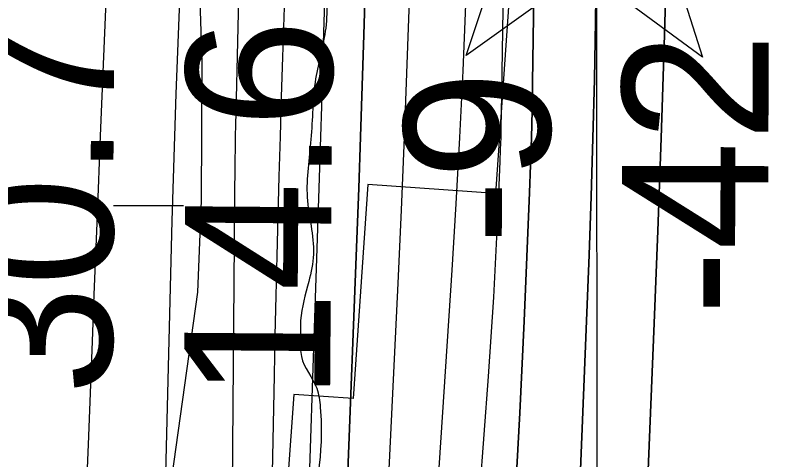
# Model space of a CAD drawing. Extents: x 3313447 to 3351316, y 703786 to 729172.
# Drawn here: x 3322570.6 to 3322925.2, y 717861.5 to 718064.8 of the extents above; entities that cross this region are included whole.
import ezdxf

# ---------------------------------------------------------------- set-up
doc = ezdxf.new("R2010")
doc.units = 0
for name, color, linetype in [('V-CHAN-NAID', 7, 'Continuous'), ('V-GRID-MAJR', 7, 'Continuous'), ('V-RIVR-EDGE', 7, 'Continuous'), ('V-RIVR-RANG', 7, 'Continuous'), ('V-RRAP-RVMT', 7, 'Continuous'), ('V-SITE-VEGE', 7, 'Continuous'), ('V-TOPO-DPTH', 7, 'Continuous'), ('V-TOPO-MAJR', 7, 'Continuous'), ('V-TOPO-MINR', 7, 'Continuous'), ('V-TOPO-WATR', 7, 'Continuous'), ('V-WETL-SWMP', 7, 'Continuous')]:
    doc.layers.add(name, color=color, linetype=linetype)

msp = doc.modelspace()

# ---------------------------------------------------------------- linework, layer by layer
at = {"layer": 'V-CHAN-NAID'}
for points in [[(3322839.218, 718090.978), (3322777.015, 718046.456), (3322798.1410000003, 718109.939), (3322805.858, 718104.2490000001), (3322806.4930000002, 718103.285), (3322807.876, 718101.426), (3322809.089, 718100.01), (3322810.555, 718098.507), (3322811.944, 718097.256), (3322813.398, 718096.1), (3322814.801, 718095.113), (3322816.4790000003, 718094.077), (3322818.193, 718093.166), (3322819.984, 718092.355), (3322821.43, 718091.799), (3322823.058, 718091.27), (3322825.284, 718090.706), (3322826.816, 718090.419), (3322828.841, 718090.162), (3322830.378, 718090.058), (3322832.239, 718090.036), (3322833.928, 718090.1140000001), (3322835.6380000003, 718090.29), (3322837.54, 718090.601)], [(3322857.2490000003, 718103.884), (3322865.045, 718109.465), (3322885.269, 718045.688), (3322831.421, 718085.398), (3322839.218, 718090.978), (3322840.884, 718091.454), (3322842.4960000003, 718092.014), (3322844.654, 718092.9280000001), (3322846.389, 718093.812), (3322848.255, 718094.926), (3322849.994, 718096.138), (3322851.546, 718097.383), (3322852.833, 718098.551), (3322854.217, 718099.971), (3322855.421, 718101.373), (3322856.54, 718102.845)]]:
    msp.add_lwpolyline(points, close=True, dxfattribs=at)
at = {"layer": 'V-GRID-MAJR'}
msp.add_spline([(3322840.097, 715233.372), (3322833.044, 721295.0380000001), (3322825.991, 727356.734), (3322825.989, 727358.642)], degree=3, dxfattribs=at)
at = {"layer": 'V-RIVR-EDGE'}
msp.add_spline([(3322665.987791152, 720960.1402431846), (3322668.3732157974, 720919.1004233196), (3322672.5026575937, 720912.8729515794), (3322675.3579080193, 720894.2141089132), (3322679.8598106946, 720870.9918699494), (3322684.329941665, 720834.9207038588), (3322683.025003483, 720810.0548873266), (3322682.564401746, 720791.40424381), (3322680.8255090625, 720758.6643032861), (3322677.4532877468, 720735.8760188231), (3322675.350133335, 720723.4466976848), (3322672.8242982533, 720707.7025492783), (3322671.0608081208, 720665.0150522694), (3322673.0614731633, 720635.9962213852), (3322673.3570670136, 720587.9153401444), (3322676.130325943, 720536.0979758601), (3322683.4844043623, 720492.9734496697), (3322690.849756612, 720454.4082202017), (3322696.575630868, 720423.3077576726), (3322695.3209124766, 720418.7515356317), (3322692.8227495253, 720414.1983882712), (3322691.552657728, 720403.4249434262), (3322696.041236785, 720374.8144446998), (3322700.1132845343, 720345.3760078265), (3322702.916265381, 720305.578607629), (3322702.837348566, 720273.6635305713), (3322704.7293748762, 720200.7096585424), (3322705.8580313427, 720154.2846535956), (3322707.7859289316, 720095.837634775), (3322709.313693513, 720043.1943821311), (3322705.9117502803, 720008.3861335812), (3322707.099850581, 719986.001056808), (3322709.0666941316, 719943.3043357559), (3322709.809566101, 719908.4858382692), (3322715.010270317, 719832.6223964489), (3322712.5039082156, 719824.7533969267), (3322711.2491898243, 719820.1971748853), (3322712.0351073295, 719802.7869012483), (3322714.4779260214, 719784.9580465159), (3322719.4240321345, 719773.7547467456), (3322723.1000464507, 719751.7780021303), (3322721.780759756, 719721.1094443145), (3322717.971509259, 719689.2035913), (3322713.3045986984, 719645.6943055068), (3322712.8573205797, 719632.4319217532), (3322714.0679685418, 719619.1654384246), (3322715.695147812, 719606.7268932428), (3322720.63715435, 719593.8656673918), (3322728.8929632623, 719580.1672793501), (3322732.598699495, 719570.2104988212), (3322732.1493715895, 719556.1191520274), (3322730.892603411, 719550.7339669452), (3322727.5654774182, 719546.1828693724), (3322730.8659561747, 719539.9574474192), (3322732.904542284, 719526.2744327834), (3322732.005886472, 719498.0917391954), (3322729.09631668, 719494.7830612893), (3322723.7060071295, 719493.967421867), (3322716.223816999, 719485.2817580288), (3322709.9871212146, 719477.42198255), (3322707.888066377, 719466.6505874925), (3322707.8316972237, 719443.8541038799), (3322712.306952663, 719409.8553453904), (3322714.2758460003, 719367.9875873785), (3322715.8692037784, 719341.8711520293), (3322716.274461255, 719338.1397934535), (3322724.1239877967, 719327.7582824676), (3322731.1230285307, 719308.6747093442), (3322731.8874232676, 719282.5603237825), (3322733.025303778, 719239.865652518), (3322737.09530174, 719209.5982526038), (3322740.7528679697, 719180.1608406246), (3322740.6585777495, 719142.0285407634), (3322737.651643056, 719099.3441184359), (3322733.4566080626, 719079.0447728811), (3322731.376001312, 719075.7340451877), (3322730.0577395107, 719045.4799688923), (3322729.5704905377, 719016.0528058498), (3322726.9759875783, 718972.5383955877), (3322726.482589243, 718940.6243434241), (3322724.734472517, 718904.1540692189), (3322722.178915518, 718876.3899567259), (3322722.5401025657, 718854.8358927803), (3322724.147808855, 718834.5221987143), (3322727.430864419, 718821.2505909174), (3322731.9491653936, 718804.6600562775), (3322734.8044158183, 718786.0012136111), (3322735.605706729, 718774.8081627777), (3322735.157403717, 718761.131297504), (3322730.527389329, 718732.5433464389), (3322722.952958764, 718686.5543457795), (3322716.2679599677, 718665.0177050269), (3322708.7611723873, 718646.3844847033), (3322707.0817235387, 718637.6844723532), (3322705.7993330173, 718621.9372492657), (3322707.803072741, 718594.161862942), (3322706.8787945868, 718555.6171313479), (3322708.020774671, 718514.5803861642), (3322710.393900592, 718468.5667880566), (3322714.0022719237, 718419.2342631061), (3322720.522262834, 718374.0393791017), (3322726.2583860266, 718347.0837317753), (3322729.134134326, 718336.7145195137), (3322728.7073540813, 718331.7417661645), (3322724.543065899, 718323.8768662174), (3322722.454259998, 718317.2502863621), (3322722.0315793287, 718313.9354590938), (3322722.4317123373, 718308.1316929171), (3322727.3880673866, 718301.0732083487), (3322727.3491214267, 718285.3229105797), (3322724.447750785, 718285.3300848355), (3322723.616737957, 718284.5031715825), (3322721.017110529, 718238.9163537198), (3322722.194961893, 718212.3864617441), (3322717.615167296, 718204.1081051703), (3322714.6932987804, 718195.8256490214), (3322714.2603691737, 718188.3660065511), (3322712.1572147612, 718175.9366854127), (3322712.0813726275, 718145.2650529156), (3322710.7733597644, 718119.1557918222), (3322712.3472445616, 718085.1642075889), (3322712.697157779, 718059.0508469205), (3322708.080467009, 718035.8511556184), (3322705.93939153, 718008.0860182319), (3322704.2158722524, 717981.563300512), (3322707.052674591, 717955.4437904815), (3322704.949520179, 717943.0144693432), (3322701.1751160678, 717925.2009880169), (3322701.1525684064, 717916.0823945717), (3322701.54860184, 717908.620702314), (3322708.558916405, 717894.0964259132), (3322710.1953197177, 717885.3882144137), (3322710.5708552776, 717869.6368917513), (3322705.4576914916, 717813.2797037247), (3322704.970442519, 717783.8525406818), (3322703.720848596, 717781.3687262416), (3322701.2298598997, 717779.7169495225), (3322702.80989406, 717748.2122544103), (3322704.3653307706, 717706.7600028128), (3322703.013247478, 717662.8280363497), (3322703.7776422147, 717636.7136507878), (3322704.9677923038, 717615.1575370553), (3322708.6438066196, 717593.1807924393), (3322715.2017185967, 717563.3217246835), (3322715.1760962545, 717552.9596866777), (3322711.404766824, 717536.3896499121), (3322706.8126735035, 717523.1375150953), (3322706.3869181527, 717518.5792432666), (3322706.7757773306, 717508.2161803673), (3322705.487237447, 717489.9820681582), (3322702.1261229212, 717474.8405092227)], degree=3, dxfattribs=at)
at = {"layer": 'V-RRAP-RVMT'}
for p, q in [((3322797.5790177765, 718085.4225029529), (3322790.4391907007, 717983.3182303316)), ((3322732.056596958, 717987.4007394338), (3322725.202047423, 717889.3761249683)), ((3322790.4391907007, 717983.3182303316), (3322732.056596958, 717987.4007394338)), ((3322698.0770000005, 717891.2709999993), (3322689.5440000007, 717771.5559999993)), ((3322725.202047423, 717889.3761249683), (3322698.0770000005, 717891.2709999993))]:
    msp.add_line(p, q, dxfattribs=at)
at = {"layer": 'V-SITE-VEGE'}
msp.add_lwpolyline([(3322654.2830000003, 718095.609), (3322655.866, 718043.219), (3322655.698, 717980.1140000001), (3322653.955, 717938.118), (3322640.0270000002, 717838.683), (3322619.913, 717733.949), (3322616.997, 717708.779), (3322617.21, 717666.3690000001), (3322622.1950000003, 717608.877), (3322632.721, 717517.162), (3322643.666, 717456.723), (3322647.498, 717390.632)], dxfattribs=at)
at = {"layer": 'V-TOPO-DPTH'}
for points in [[(3322842.663064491, 717436.2469395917), (3322845.125814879, 717487.6979062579), (3322847.390844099, 717539.1589083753), (3322863.2157893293, 717923.9447982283), (3322864.8645410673, 717966.2449866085), (3322866.392250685, 718008.5492860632), (3322867.7383971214, 718050.8597521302), (3322868.963501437, 718093.1743292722), (3322870.653624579, 718156.2271976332), (3322872.8808995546, 718230.0618698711), (3322875.4386660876, 718303.8839800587), (3322878.492169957, 718377.6872471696), (3322881.876165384, 718451.4779522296), (3322898.3686460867, 718786.5201441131), (3322900.1534983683, 718816.3052840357), (3322902.361037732, 718846.0545217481), (3322905.20260772, 718875.7499061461), (3322908.46686479, 718905.409388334), (3322934.324449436, 719119.3428836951), (3322943.5342747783, 719196.0541948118), (3322952.662504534, 719272.7751481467), (3322961.6683409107, 719349.5105648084), (3322970.5925817, 719426.2556236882), (3322983.5799811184, 719538.7240581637)], [(3322983.5799811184, 719538.7240581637), (3322970.5925817, 719426.2556236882), (3322961.6683409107, 719349.5105648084), (3322952.662504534, 719272.7751481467), (3322943.5342747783, 719196.0541948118), (3322934.324449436, 719119.3428836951), (3322908.46686479, 718905.409388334), (3322905.20260772, 718875.7499061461), (3322902.361037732, 718846.0545217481), (3322900.1534983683, 718816.3052840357), (3322898.3686460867, 718786.5201441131), (3322881.876165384, 718451.4779522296), (3322878.492169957, 718377.6872471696), (3322875.4386660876, 718303.8839800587), (3322872.8808995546, 718230.0618698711), (3322870.653624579, 718156.2271976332), (3322868.963501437, 718093.1743292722), (3322867.7383971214, 718050.8597521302), (3322866.392250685, 718008.5492860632), (3322864.8645410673, 717966.2449866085), (3322863.2157893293, 717923.9447982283), (3322847.390844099, 717539.1589083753), (3322845.125814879, 717487.6979062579), (3322842.663064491, 717436.2469395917)], [(3322796.9094276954, 719530.4796082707), (3322797.1247187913, 719310.4999455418), (3322796.944119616, 719233.0793629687), (3322796.4217255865, 719155.6622186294), (3322795.386639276, 719078.2502316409), (3322794.0097581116, 719000.8416828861), (3322792.2253282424, 718916.2708928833), (3322791.5087565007, 718881.1498586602), (3322790.8248068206, 718846.0282118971), (3322790.189790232, 718810.9056463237), (3322789.5873957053, 718775.7824682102), (3322779.9737592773, 718191.5125305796), (3322779.377844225, 718161.077211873), (3322778.6551576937, 718130.6453000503), (3322777.742313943, 718100.2184985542), (3322776.702698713, 718069.7951039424), (3322775.439473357, 718039.3808731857), (3322774.0049124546, 718008.975452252), (3322772.3133482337, 717978.5832460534), (3322770.4504484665, 717948.1998496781), (3322747.163416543, 717592.9838355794), (3322743.2480571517, 717532.2371130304), (3322739.421717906, 717471.484881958), (3322735.72890888, 717410.7243881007)], [(3322796.9094276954, 719530.4796082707), (3322797.1247187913, 719310.4999455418), (3322796.944119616, 719233.0793629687), (3322796.4217255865, 719155.6622186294), (3322795.386639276, 719078.2502316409), (3322794.0097581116, 719000.8416828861), (3322792.2253282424, 718916.2708928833), (3322791.5087565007, 718881.1498586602), (3322790.8248068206, 718846.0282118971), (3322790.189790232, 718810.9056463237), (3322789.5873957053, 718775.7824682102), (3322779.9737592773, 718191.5125305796), (3322779.377844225, 718161.077211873), (3322778.6551576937, 718130.6453000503), (3322777.742313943, 718100.2184985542), (3322776.702698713, 718069.7951039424), (3322775.439473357, 718039.3808731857), (3322774.0049124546, 718008.975452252), (3322772.3133482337, 717978.5832460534), (3322770.4504484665, 717948.1998496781), (3322747.163416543, 717592.9838355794), (3322743.2480571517, 717532.2371130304), (3322739.421717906, 717471.484881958), (3322735.72890888, 717410.7243881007)], [(3322699.6703186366, 717261.6423964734), (3322709.9907274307, 717526.2956241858), (3322713.1273402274, 717606.7718536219), (3322716.2617754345, 717687.2481678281), (3322719.39294426, 717767.7246091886), (3322722.521935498, 717848.2011353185), (3322726.9614073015, 717962.4424679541), (3322727.839351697, 717985.7994187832), (3322728.677726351, 718009.157739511), (3322729.4567463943, 718032.5181150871), (3322730.196196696, 718055.8798605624), (3322749.360406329, 718686.6862733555), (3322750.069456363, 718713.230752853), (3322750.648748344, 718739.7775880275), (3322751.033403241, 718766.3279567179), (3322751.2883000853, 718792.8806810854), (3322751.3707700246, 718819.4349101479), (3322751.3531190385, 718845.988789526), (3322751.1852866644, 718872.5421443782), (3322750.917333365, 718899.0951495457), (3322742.844170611, 719523.9745947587)], [(3322699.6703186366, 717261.6423964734), (3322709.9907274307, 717526.2956241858), (3322713.1273402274, 717606.7718536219), (3322716.2617754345, 717687.2481678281), (3322719.39294426, 717767.7246091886), (3322722.521935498, 717848.2011353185), (3322726.9614073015, 717962.4424679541), (3322727.839351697, 717985.7994187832), (3322728.677726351, 718009.157739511), (3322729.4567463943, 718032.5181150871), (3322730.196196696, 718055.8798605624), (3322749.360406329, 718686.6862733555), (3322750.069456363, 718713.230752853), (3322750.648748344, 718739.7775880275), (3322751.033403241, 718766.3279567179), (3322751.2883000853, 718792.8806810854), (3322751.3707700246, 718819.4349101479), (3322751.3531190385, 718845.988789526), (3322751.1852866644, 718872.5421443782), (3322750.917333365, 718899.0951495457), (3322742.844170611, 719523.9745947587)], [(3322769.2194580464, 717418.7916614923), (3322771.7055300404, 717453.3538988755), (3322774.212778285, 717487.9146228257), (3322793.8529702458, 717756.9284409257), (3322796.7226091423, 717798.87012674), (3322799.3367814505, 717840.8265593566), (3322801.5677538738, 717882.8051121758), (3322803.5432597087, 717924.7984117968), (3322806.0467896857, 717983.7484715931), (3322806.526195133, 717996.2793022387), (3322806.935347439, 718008.8121308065), (3322807.239120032, 718021.3479562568), (3322807.4726394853, 718033.8857796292), (3322809.375027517, 718165.8099445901), (3322810.5714386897, 718244.3102443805), (3322811.8537109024, 718322.8090711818), (3322813.264774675, 718401.3056884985), (3322814.761699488, 718479.8008328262), (3322821.272302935, 718807.1156940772)], [(3322821.272302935, 718807.1156940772), (3322814.761699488, 718479.8008328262), (3322813.264774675, 718401.3056884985), (3322811.8537109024, 718322.8090711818), (3322810.5714386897, 718244.3102443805), (3322809.375027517, 718165.8099445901), (3322807.4726394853, 718033.8857796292), (3322807.239120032, 718021.3479562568), (3322806.935347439, 718008.8121308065), (3322806.526195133, 717996.2793022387), (3322806.0467896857, 717983.7484715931), (3322803.5432597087, 717924.7984117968), (3322801.5677538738, 717882.8051121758), (3322799.3367814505, 717840.8265593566), (3322796.7226091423, 717798.87012674), (3322793.8529702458, 717756.9284409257), (3322774.212778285, 717487.9146228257), (3322771.7055300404, 717453.3538988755), (3322769.2194580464, 717418.7916614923)], [(3322708.235344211, 718797.8390451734), (3322698.117527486, 718242.5483166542), (3322697.329147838, 718203.669574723), (3322696.43418162, 718164.793505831), (3322695.3793355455, 718125.9214464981), (3322694.2179029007, 718087.0520602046), (3322692.898524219, 718045.742411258), (3322692.3307326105, 718027.5294458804), (3322691.78146724, 718009.315935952), (3322691.259991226, 717991.1016091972), (3322690.7570414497, 717972.8867378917), (3322690.285418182, 717954.6710457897), (3322689.8370370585, 717936.4548038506), (3322689.423519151, 717918.237737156), (3322689.033243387, 717900.0201206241), (3322675.4946232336, 717238.4915245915)], [(3322794.9851712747, 717257.4488786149), (3322808.738382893, 717462.3710886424), (3322814.4726276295, 717553.3541915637), (3322819.7126920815, 717644.3637296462), (3322824.21148611, 717735.4129204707), (3322828.2160998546, 717826.4885464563), (3322833.353265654, 717955.2674538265), (3322834.315735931, 717981.9762374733), (3322835.141067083, 718008.6887298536), (3322835.7606895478, 718035.4067853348), (3322836.2431728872, 718062.1285495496), (3322843.757132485, 718591.1045492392)], [(3322843.757132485, 718591.1045492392), (3322836.2431728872, 718062.1285495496), (3322835.7606895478, 718035.4067853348), (3322835.141067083, 718008.6887298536), (3322834.315735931, 717981.9762374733), (3322833.353265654, 717955.2674538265), (3322828.2160998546, 717826.4885464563), (3322824.21148611, 717735.4129204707), (3322819.7126920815, 717644.3637296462), (3322814.4726276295, 717553.3541915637), (3322808.738382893, 717462.3710886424), (3322794.9851712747, 717257.4488786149)]]:
    msp.add_lwpolyline(points, dxfattribs=at)
at = {"layer": 'V-TOPO-MAJR'}
msp.add_lwpolyline([(3322630.7952233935, 718542.3705483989), (3322628.5939888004, 718466.535297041), (3322625.7795895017, 718390.7141234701), (3322612.4597054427, 718082.3280083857), (3322610.9157793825, 718046.0065808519), (3322609.404964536, 718009.6837987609), (3322607.943816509, 717973.3589848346), (3322606.515779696, 717937.0328163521), (3322605.68379085, 717915.4936620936), (3322603.8187741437, 717868.3988192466), (3322601.8926659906, 717821.306534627), (3322599.8749206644, 717774.2180873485), (3322597.7960838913, 717727.1321982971), (3322575.727898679, 717238.0846086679)], dxfattribs=at)
at = {"layer": 'V-TOPO-MINR'}
for points in [[(3322842.663064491, 717436.2469395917), (3322845.125814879, 717487.6979062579), (3322847.390844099, 717539.1589083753), (3322863.2157893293, 717923.9447982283), (3322864.8645410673, 717966.2449866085), (3322866.392250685, 718008.5492860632), (3322867.7383971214, 718050.8597521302), (3322868.963501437, 718093.1743292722), (3322870.653624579, 718156.2271976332), (3322872.8808995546, 718230.0618698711), (3322875.4386660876, 718303.8839800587), (3322878.492169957, 718377.6872471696), (3322881.876165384, 718451.4779522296), (3322898.3686460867, 718786.5201441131), (3322900.1534983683, 718816.3052840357), (3322902.361037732, 718846.0545217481), (3322905.20260772, 718875.7499061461), (3322908.46686479, 718905.409388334), (3322934.324449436, 719119.3428836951), (3322943.5342747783, 719196.0541948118), (3322952.662504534, 719272.7751481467), (3322961.6683409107, 719349.5105648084), (3322970.5925817, 719426.2556236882), (3322983.5799811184, 719538.7240581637)], [(3322796.9094276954, 719530.4796082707), (3322797.1247187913, 719310.4999455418), (3322796.944119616, 719233.0793629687), (3322796.4217255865, 719155.6622186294), (3322795.386639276, 719078.2502316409), (3322794.0097581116, 719000.8416828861), (3322792.2253282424, 718916.2708928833), (3322791.5087565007, 718881.1498586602), (3322790.8248068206, 718846.0282118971), (3322790.189790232, 718810.9056463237), (3322789.5873957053, 718775.7824682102), (3322779.9737592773, 718191.5125305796), (3322779.377844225, 718161.077211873), (3322778.6551576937, 718130.6453000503), (3322777.742313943, 718100.2184985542), (3322776.702698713, 718069.7951039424), (3322775.439473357, 718039.3808731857), (3322774.0049124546, 718008.975452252), (3322772.3133482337, 717978.5832460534), (3322770.4504484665, 717948.1998496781), (3322747.163416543, 717592.9838355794), (3322743.2480571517, 717532.2371130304), (3322739.421717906, 717471.484881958), (3322735.72890888, 717410.7243881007)], [(3322667.8419721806, 719516.752890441), (3322682.9419565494, 719198.0399679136), (3322685.3960036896, 719139.3861149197), (3322687.417624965, 719080.719753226), (3322688.7906074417, 719022.0346284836), (3322689.7311640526, 718963.3369950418), (3322690.648997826, 718875.8847827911), (3322690.730280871, 718860.904357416), (3322690.7103272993, 718845.9245800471), (3322690.538518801, 718830.9457746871), (3322690.2654736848, 718815.9676173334), (3322679.0891230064, 718336.3109012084), (3322677.8083408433, 718281.8262986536), (3322676.512565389, 718227.3420557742), (3322675.194299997, 718172.8583524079), (3322673.861041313, 718118.3750087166), (3322671.4399021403, 718020.2636321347), (3322671.3194026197, 718014.8360258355), (3322671.2168148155, 718009.408125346), (3322671.141094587, 718003.9797835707), (3322671.0832860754, 717998.551147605), (3322664.8116289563, 717231.255973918)], [(3322821.272302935, 718807.1156940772), (3322814.761699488, 718479.8008328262), (3322813.264774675, 718401.3056884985), (3322811.8537109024, 718322.8090711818), (3322810.5714386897, 718244.3102443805), (3322809.375027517, 718165.8099445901), (3322807.4726394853, 718033.8857796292), (3322807.239120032, 718021.3479562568), (3322806.935347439, 718008.8121308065), (3322806.526195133, 717996.2793022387), (3322806.0467896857, 717983.7484715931), (3322803.5432597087, 717924.7984117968), (3322801.5677538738, 717882.8051121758), (3322799.3367814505, 717840.8265593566), (3322796.7226091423, 717798.87012674), (3322793.8529702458, 717756.9284409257), (3322774.212778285, 717487.9146228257), (3322771.7055300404, 717453.3538988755), (3322769.2194580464, 717418.7916614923)], [(3322708.235344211, 718797.8390451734), (3322698.117527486, 718242.5483166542), (3322697.329147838, 718203.669574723), (3322696.43418162, 718164.793505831), (3322695.3793355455, 718125.9214464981), (3322694.2179029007, 718087.0520602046), (3322692.898524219, 718045.742411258), (3322692.3307326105, 718027.5294458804), (3322691.78146724, 718009.315935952), (3322691.259991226, 717991.1016091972), (3322690.7570414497, 717972.8867378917), (3322690.285418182, 717954.6710457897), (3322689.8370370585, 717936.4548038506), (3322689.423519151, 717918.237737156), (3322689.033243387, 717900.0201206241), (3322675.4946232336, 717238.4915245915)], [(3322806.5785972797, 718792.5975605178), (3322796.1412487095, 718213.7542523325), (3322795.5434282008, 718179.6080427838), (3322794.969444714, 718145.4614450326), (3322794.43121676, 718111.3142649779), (3322793.916825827, 718077.1666967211), (3322793.0821813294, 718019.7637364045), (3322792.9802260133, 718014.3180055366), (3322792.8479230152, 718008.87313904), (3322792.670098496, 718003.4295690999), (3322792.461926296, 717997.9868635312), (3322791.3750360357, 717972.3741290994), (3322790.513987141, 717954.1307589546), (3322789.537406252, 717935.8941264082), (3322788.3875273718, 717917.6676002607), (3322787.122116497, 717899.4478117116), (3322783.1804843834, 717846.3474861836), (3322779.8787211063, 717801.5810540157), (3322776.6051321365, 717756.8125750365), (3322773.373804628, 717712.0410258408), (3322770.170651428, 717667.2674298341), (3322754.6380997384, 717448.7045332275), (3322752.06382872, 717412.0073762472)], [(3322843.757132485, 718591.1045492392), (3322836.2431728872, 718062.1285495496), (3322835.7606895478, 718035.4067853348), (3322835.141067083, 718008.6887298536), (3322834.315735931, 717981.9762374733), (3322833.353265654, 717955.2674538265), (3322828.2160998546, 717826.4885464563), (3322824.21148611, 717735.4129204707), (3322819.7126920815, 717644.3637296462), (3322814.4726276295, 717553.3541915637), (3322808.738382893, 717462.3710886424), (3322794.9851712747, 717257.4488786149)], [(3322725.151505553, 718553.2932203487), (3322723.271628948, 718455.7477236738), (3322720.8572841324, 718358.2139920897), (3322718.0866271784, 718260.6881038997), (3322711.13226219, 718037.4458774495), (3322710.688880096, 718023.3409750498), (3322710.240181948, 718009.236243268), (3322709.7835097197, 717995.1317674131), (3322709.321521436, 717981.0274621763), (3322706.9087935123, 717907.9988265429), (3322705.2620896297, 717857.3795278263), (3322703.6495662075, 717806.7591576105), (3322702.088313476, 717756.1371801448), (3322700.561241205, 717705.5141311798), (3322687.0408773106, 717249.6488700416)], [(3322765.239698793, 718531.458060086), (3322763.370429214, 718468.5587460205), (3322751.0364431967, 718075.9389196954), (3322749.902383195, 718042.5055944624), (3322748.6567807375, 718009.0767050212), (3322747.2438645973, 717975.6544692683), (3322745.7194060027, 717942.2366693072), (3322736.458157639, 717749.8009821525), (3322732.2707763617, 717662.8942785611), (3322728.076917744, 717575.9878879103), (3322723.873343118, 717489.0819666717), (3322719.6632911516, 717402.1763583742)], [(3322662.2729686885, 718491.8864448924), (3322644.749568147, 718048.3173578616), (3322644.024755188, 718028.924670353), (3322643.3549415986, 718009.5302004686), (3322642.767627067, 717990.1330570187), (3322642.2353119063, 717970.7341311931), (3322635.4546829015, 717702.8545689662), (3322633.0457385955, 717623.6518002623), (3322630.098639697, 717544.4718099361), (3322626.344308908, 717465.3259871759), (3322622.0518235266, 717386.2029427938)]]:
    msp.add_lwpolyline(points, dxfattribs=at)
at = {"layer": 'V-TOPO-WATR'}
msp.add_lwpolyline([(3322742.844170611, 719523.9745947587), (3322750.917333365, 718899.0951495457), (3322751.1852866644, 718872.5421443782), (3322751.3531190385, 718845.988789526), (3322751.3707700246, 718819.4349101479), (3322751.2883000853, 718792.8806810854), (3322751.033403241, 718766.3279567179), (3322750.648748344, 718739.7775880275), (3322750.069456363, 718713.230752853), (3322749.360406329, 718686.6862733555), (3322730.196196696, 718055.8798605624), (3322729.4567463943, 718032.5181150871), (3322728.677726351, 718009.157739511), (3322727.839351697, 717985.7994187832), (3322726.9614073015, 717962.4424679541), (3322722.521935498, 717848.2011353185), (3322719.39294426, 717767.7246091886), (3322716.2617754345, 717687.2481678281), (3322713.1273402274, 717606.7718536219), (3322709.9907274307, 717526.2956241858), (3322699.6703186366, 717261.6423964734)], dxfattribs=at)
at = {"layer": 'V-WETL-SWMP'}
msp.add_line((3322615.4958957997, 717977.7955444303), (3322647.4922660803, 717977.8420843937), dxfattribs=at)
msp.add_lwpolyline([(3322530.895, 717852.787), (3322535.971, 717938.221), (3322535.369, 718011.362), (3322534.6410000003, 718068.35), (3322534.823, 718091.5530000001), (3322541.193, 718117.351), (3322553.1180000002, 718139.8740000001), (3322584.082, 718155.492), (3322616.167, 718164.346), (3322644.448, 718166.556), (3322649.416, 718145.307), (3322654.2830000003, 718095.61), (3322655.866, 718043.22), (3322655.697, 717980.1140000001), (3322653.955, 717938.117), (3322640.026, 717838.683)], dxfattribs=at)

# ---------------------------------------------------------------- texts
at = {"layer": 'V-RIVR-RANG'}
for s, height, rotation, p in [('30.7', 66.99999999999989, 89.59832571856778, (3322614.6950271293, 717890.8792783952)), ('14.6', 66.99999999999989, 89.59832571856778, (3322714.681082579, 717888.5838670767)), ('-42', 67.00000000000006, 89.88480555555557, (3322915.3621196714, 717927.4194962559)), ('-9', 67.00000000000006, 89.88480555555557, (3322815.4272901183, 717959.7847545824))]:
    msp.add_text(s, height=height, rotation=rotation, dxfattribs=at).set_placement(p)

doc.saveas('drawing.dxf')
